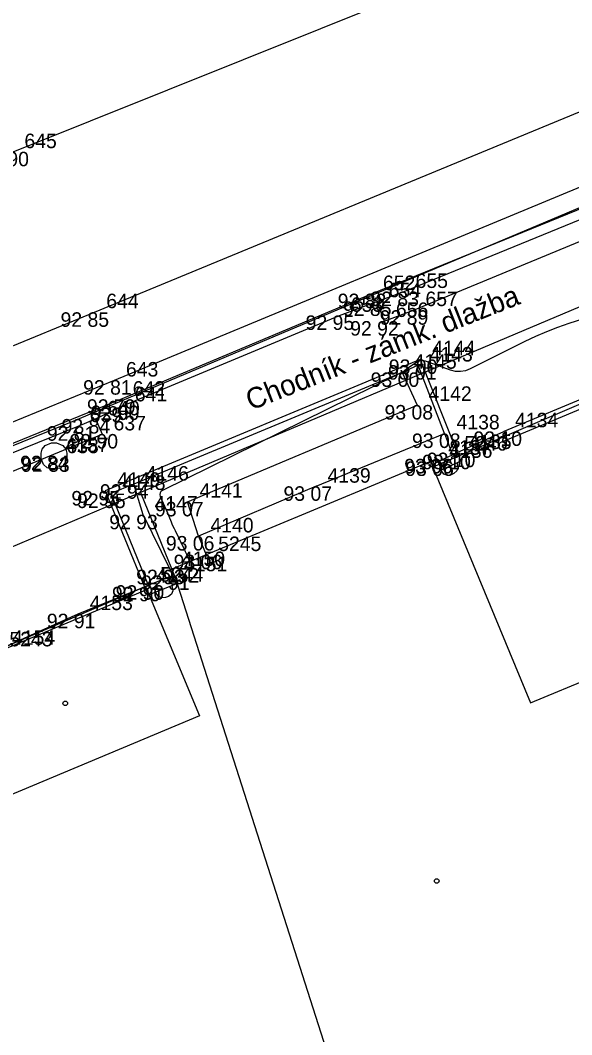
# Model space of a CAD drawing. Extents: x -711081 to -709338, y -1025122 to -1024092.
# Drawn here: x -709945.17 to -709934.53, y -1024611.19 to -1024591.6 of the extents above; entities that cross this region are included whole.
import ezdxf

# ---------------------------------------------------------------- set-up
doc = ezdxf.new("R2010")
doc.units = 0
for name, color, linetype in [('Ex_Major Contours', 7, 'Continuous'), ('Z_body', 7, 'Continuous'), ('Z_body_cisla', 7, 'Continuous'), ('Z_body_vysky_redukovane', 7, 'Continuous'), ('Z_budova', 7, 'Continuous'), ('Z_chodnik', 7, 'Continuous'), ('Z_katastr_hranice', 7, 'Continuous'), ('Z_katastr_vnitrni_kresba', 7, 'Continuous'), ('Z_katastr_znacky_budov', 7, 'Continuous'), ('Z_komunikace', 7, 'Continuous'), ('Z_komunikace_osa', 7, 'Continuous'), ('Z_obruba', 7, 'Continuous'), ('Z_ploty', 7, 'Continuous'), ('Z_ploty_znacky', 7, 'Continuous'), ('Z_popisy', 7, 'Continuous'), ('Z_rozhranni', 7, 'Continuous'), ('Z_site_kanalizace_znaky', 7, 'Continuous'), ('Z_vdz12_plna', 7, 'Continuous'), ('Z_vdz25_plna', 7, 'Continuous'), ('Z_vstupy', 7, 'Continuous'), ('Z_zelen_obvod', 7, 'Continuous')]:
    doc.layers.add(name, color=color, linetype=linetype)

# ---------------------------------------------------------------- blocks, each defined once
blk = doc.blocks.new('POINT_DISPLAY')
blk.add_line((0, 0), (0, 0))
blk = doc.blocks.new('Z216')
for p, q in [((-0.17, 0), (-0.15, 0.1)), ((-0.15, 0.1), (-0.1, 0.15)), ((-0.1, 0.15), (-0.03, 0.17)), ((-0.03, 0.17), (0.03, 0.17)), ((0.03, 0.17), (0.1, 0.15)), ((0.1, 0.15), (0.15, 0.1)), ((0.15, 0.1), (0.17, 0))]:
    blk.add_line(p, q)
blk = doc.blocks.new('Z620')
for p, q in [((-0.23, 0.13), (-0.17, 0.2)), ((-0.17, 0.2), (-0.05, 0.25)), ((-0.05, 0.25), (0.05, 0.25)), ((0.05, 0.25), (0.17, 0.2)), ((0.17, 0.2), (0.23, 0.13)), ((-0.25, 0.05), (-0.23, 0.13)), ((-0.25, -0.05), (-0.25, 0.05)), ((0.23, 0.13), (0.25, 0.05)), ((0.25, 0.05), (0.25, -0.05)), ((-0.2, -0.17), (-0.25, -0.05)), ((-0.13, -0.23), (-0.2, -0.17)), ((0.2, -0.17), (0.13, -0.23)), ((0.25, -0.05), (0.2, -0.17)), ((-0.05, -0.25), (-0.13, -0.23)), ((0.05, -0.25), (-0.05, -0.25)), ((0.13, -0.23), (0.05, -0.25))]:
    blk.add_line(p, q)

msp = doc.modelspace()

# ---------------------------------------------------------------- linework, layer by layer
at = {"layer": 'Ex_Major Contours'}
msp.add_lwpolyline([(-709932.267, -1024596.722), (-709934.582, -1024597.457), (-709934.8, -1024597.531), (-709935.014, -1024597.614), (-709935.225, -1024597.705), (-709935.433, -1024597.804), (-709936.484, -1024598.333), (-709936.577, -1024598.369), (-709936.671, -1024598.385), (-709936.767, -1024598.381), (-709936.864, -1024598.357), (-709937.349, -1024598.186), (-709937.398, -1024598.174), (-709937.447, -1024598.175), (-709937.493, -1024598.187), (-709937.538, -1024598.213), (-709937.713, -1024598.338), (-709937.757, -1024598.368), (-709937.802, -1024598.396), (-709937.849, -1024598.423), (-709937.896, -1024598.448), (-709942.425, -1024600.68), (-709942.456, -1024600.701), (-709942.473, -1024600.727), (-709942.477, -1024600.758), (-709942.468, -1024600.794), (-709942.386, -1024600.986), (-709942.337, -1024601.102), (-709942.26, -1024601.284), (-709942.242, -1024601.327), (-709942.223, -1024601.37), (-709942.203, -1024601.413), (-709942.183, -1024601.455), (-709942.007, -1024601.813), (-709941.996, -1024601.837), (-709941.985, -1024601.86), (-709941.974, -1024601.884), (-709941.964, -1024601.908), (-709941.903, -1024602.054)], dxfattribs=at)
at = {"layer": 'Z_budova'}
for p, q in [((-709937.13, -1024600.07), (-709941.58, -1024601.92)), ((-709937.11, -1024600.12), (-709937.13, -1024600.07)), ((-709937.11, -1024600.12), (-709937.04, -1024600.28)), ((-709941.58, -1024601.92), (-709942.28, -1024602.21)), ((-709942.28, -1024602.21), (-709942.23, -1024602.32)), ((-709942.23, -1024602.32), (-709942.16, -1024602.48))]:
    msp.add_line(p, q, dxfattribs=at)
at = {"layer": 'Z_chodnik'}
for p, q in [((-709937.45, -1024598.15), (-709943.53, -1024600.69)), ((-709937.45, -1024598.15), (-709936.74, -1024599.95)), ((-709943.53, -1024600.69), (-709942.77, -1024602.54))]:
    msp.add_line(p, q, dxfattribs=at)
at = {"layer": 'Z_katastr_hranice'}
for p, q in [((-709944.15, -1024599.34), (-709919.89, -1024589.11)), ((-709929.44, -1024595.05), (-709942.85, -1024600.72)), ((-709964.53, -1024607.66), (-709944.15, -1024599.34)), ((-709942.85, -1024600.72), (-709963.66, -1024609.54)), ((-709942.85, -1024600.72), (-709942.18, -1024602.36)), ((-709942.18, -1024602.36), (-709939.06, -1024612.12))]:
    msp.add_line(p, q, dxfattribs=at)
at = {"layer": 'Z_katastr_vnitrni_kresba'}
for p, q in [((-709932.77, -1024598.33), (-709937.21, -1024600.23)), ((-709937.21, -1024600.23), (-709935.32, -1024604.78)), ((-709947.06, -1024604.4), (-709942.73, -1024602.59)), ((-709942.73, -1024602.59), (-709941.71, -1024605.03)), ((-709935.32, -1024604.78), (-709933.8, -1024604.15)), ((-709941.71, -1024605.03), (-709946.03, -1024606.84))]:
    msp.add_line(p, q, dxfattribs=at)
at = {"layer": 'Z_katastr_znacky_budov'}
for centre in [(-709944.302, -1024604.79), (-709937.132, -1024608.22)]:
    msp.add_circle(centre, 0.0437, dxfattribs=at)
at = {"layer": 'Z_komunikace'}
for p, q in [((-709938.39, -1024596.88), (-709929.86, -1024593.41)), ((-709943.23, -1024598.92), (-709938.39, -1024596.88)), ((-709954.98, -1024603.71), (-709943.23, -1024598.92))]:
    msp.add_line(p, q, dxfattribs=at)
at = {"layer": 'Z_komunikace_osa'}
msp.add_line((-709945.31, -1024594.14), (-709931.75, -1024588.7), dxfattribs=at)
at = {"layer": 'Z_obruba'}
for p, q in [((-709937.76, -1024596.84), (-709930.72, -1024593.95)), ((-709938.29, -1024597.03), (-709937.76, -1024596.84)), ((-709939.01, -1024597.3), (-709938.29, -1024597.03)), ((-709943.18, -1024599.04), (-709939.01, -1024597.3)), ((-709937.49, -1024598.26), (-709937.8, -1024598.4)), ((-709936.98, -1024599.58), (-709937.49, -1024598.26)), ((-709937.8, -1024598.4), (-709942.98, -1024600.56)), ((-709943.72, -1024599.3), (-709943.18, -1024599.04)), ((-709946.82, -1024600.56), (-709944.05, -1024599.44)), ((-709944.05, -1024599.44), (-709943.72, -1024599.3)), ((-709936.98, -1024599.58), (-709936.83, -1024599.99)), ((-709942.98, -1024600.56), (-709943.42, -1024600.74)), ((-709943.42, -1024600.74), (-709942.7, -1024602.51))]:
    msp.add_line(p, q, dxfattribs=at)
at = {"layer": 'Z_ploty'}
for p, q in [((-709932.23, -1024598.03), (-709935.84, -1024599.54)), ((-709932.16, -1024598.19), (-709935.77, -1024599.7)), ((-709935.84, -1024599.54), (-709935.77, -1024599.7)), ((-709937.11, -1024600.12), (-709936.83, -1024599.99)), ((-709936.83, -1024599.99), (-709936.74, -1024599.95)), ((-709936.74, -1024599.95), (-709936.67, -1024600.11)), ((-709937.04, -1024600.28), (-709936.76, -1024600.15)), ((-709936.76, -1024600.15), (-709936.67, -1024600.11)), ((-709942.7, -1024602.51), (-709942.23, -1024602.32)), ((-709942.77, -1024602.54), (-709942.7, -1024602.51)), ((-709942.77, -1024602.54), (-709942.7, -1024602.7)), ((-709942.63, -1024602.67), (-709942.16, -1024602.48)), ((-709942.7, -1024602.7), (-709942.63, -1024602.67))]:
    msp.add_line(p, q, dxfattribs=at)
at = {"layer": 'Z_rozhranni'}
for p, q in [((-709937.58, -1024597.2), (-709930.77, -1024594.38)), ((-709938.29, -1024597.03), (-709938.15, -1024597.41)), ((-709938.15, -1024597.41), (-709937.58, -1024597.2)), ((-709943.72, -1024599.3), (-709943.59, -1024599.59)), ((-709946.59, -1024600.84), (-709943.59, -1024599.59)), ((-709939.46, -1024600.6), (-709936.98, -1024599.58)), ((-709939.46, -1024600.6), (-709941.73, -1024601.56)), ((-709941.73, -1024601.56), (-709941.58, -1024601.92)), ((-709944.05, -1024603.06), (-709942.77, -1024602.54)), ((-709945.55, -1024603.74), (-709944.05, -1024603.06))]:
    msp.add_line(p, q, dxfattribs=at)
at = {"layer": 'Z_vdz12_plna'}
for p, q in [((-709943.35, -1024598.55), (-709930.02, -1024593.01)), ((-709955.07, -1024603.35), (-709943.35, -1024598.55))]:
    msp.add_line(p, q, dxfattribs=at)
at = {"layer": 'Z_vdz25_plna'}
for p, q in [((-709943.74, -1024597.24), (-709930.63, -1024591.82)), ((-709955.57, -1024602.11), (-709943.74, -1024597.24))]:
    msp.add_line(p, q, dxfattribs=at)
at = {"layer": 'Z_vstupy'}
for p, q in [((-709936.74, -1024599.95), (-709935.84, -1024599.54)), ((-709945.55, -1024603.74), (-709942.77, -1024602.54))]:
    msp.add_line(p, q, dxfattribs=at)
at = {"layer": 'Z_zelen_obvod'}
for p, q in [((-709937.8, -1024598.4), (-709937.51, -1024599.03)), ((-709941.94, -1024600.9), (-709937.51, -1024599.03)), ((-709942.8, -1024601.15), (-709942.98, -1024600.56)), ((-709941.73, -1024601.56), (-709941.94, -1024600.9)), ((-709942.8, -1024601.15), (-709942.28, -1024602.21))]:
    msp.add_line(p, q, dxfattribs=at)

# ---------------------------------------------------------------- block references
at = {"layer": 'Z_body'}
for p in [(-709938.39, -1024596.88), (-709937.76, -1024596.84), (-709938.29, -1024597.03), (-709943.74, -1024597.24), (-709939.01, -1024597.3), (-709937.58, -1024597.2), (-709938.15, -1024597.41), (-709937.49, -1024598.26), (-709937.45, -1024598.15), (-709937.8, -1024598.4), (-709943.35, -1024598.55), (-709943.23, -1024598.92), (-709943.18, -1024599.04), (-709937.51, -1024599.03), (-709944.05, -1024599.44), (-709943.72, -1024599.3), (-709943.59, -1024599.59), (-709936.98, -1024599.58), (-709935.84, -1024599.54), (-709944.52, -1024600.01), (-709944.5, -1024600.04), (-709936.83, -1024599.99), (-709936.74, -1024599.95), (-709937.13, -1024600.07), (-709937.11, -1024600.12), (-709942.98, -1024600.56), (-709939.46, -1024600.6), (-709943.53, -1024600.69), (-709943.42, -1024600.74), (-709941.94, -1024600.9), (-709942.8, -1024601.15), (-709941.73, -1024601.56), (-709941.58, -1024601.92), (-709942.28, -1024602.21), (-709942.23, -1024602.32), (-709942.77, -1024602.54), (-709942.7, -1024602.51), (-709944.05, -1024603.06)]:
    msp.add_blockref('POINT_DISPLAY', p, dxfattribs=at)
at = {"layer": 'Z_ploty_znacky'}
for p, rotation in [((-709936.9, -1024600.21), -155.1), ((-709942.4, -1024602.58), -158.00000000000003)]:
    msp.add_blockref('Z216', p, dxfattribs=dict(at, rotation=rotation))
at = {"layer": 'Z_site_kanalizace_znaky'}
msp.add_blockref('Z620', (-709944.52, -1024600.01), dxfattribs=at)

# ---------------------------------------------------------------- texts
at = {"layer": 'Z_body_cisla'}
for s, p in [('645', (-709945.09, -1024594.07)), ('652', (-709938.17, -1024596.81)), ('655', (-709937.54, -1024596.77)), ('654', (-709938.06, -1024596.95)), ('644', (-709943.51, -1024597.16)), ('657', (-709937.35, -1024597.12)), ('653', (-709938.79, -1024597.23)), ('656', (-709937.92, -1024597.33)), ('4144', (-709937.22, -1024598.07)), ('4145', (-709937.58, -1024598.33)), ('4143', (-709937.27, -1024598.19)), ('643', (-709943.13, -1024598.48)), ('642', (-709943, -1024598.85)), ('641', (-709942.96, -1024598.96)), ('4142', (-709937.29, -1024598.95)), ('640', (-709943.49, -1024599.23)), ('639', (-709943.83, -1024599.36)), ('637', (-709943.37, -1024599.52)), ('4138', (-709936.75, -1024599.5)), ('4134', (-709935.62, -1024599.46)), ('4157', (-709944.3, -1024599.94)), ('5246', (-709936.6, -1024599.91)), ('4135', (-709936.52, -1024599.88)), ('638', (-709944.28, -1024599.96)), ('4137', (-709936.91, -1024599.99)), ('4136', (-709936.89, -1024600.05)), ('4146', (-709942.75, -1024600.49)), ('4139', (-709939.24, -1024600.53)), ('4149', (-709943.3, -1024600.61)), ('4148', (-709943.2, -1024600.67)), ('4141', (-709941.71, -1024600.82)), ('4147', (-709942.58, -1024601.07)), ('4140', (-709941.5, -1024601.49)), ('5245', (-709941.35, -1024601.85)), ('4150', (-709942.05, -1024602.14)), ('4151', (-709942.01, -1024602.24)), ('4152', (-709942.55, -1024602.46)), ('5244', (-709942.47, -1024602.44)), ('4153', (-709943.83, -1024602.99)), ('4154', (-709945.33, -1024603.66)), ('5243', (-709945.38, -1024603.69))]:
    msp.add_text(s, height=0.28, dxfattribs=at).set_placement(p)
at = {"layer": 'Z_body_vysky_redukovane'}
for s, p in [('92 90', (-709945.94, -1024594.42)), ('92 82', (-709939.043, -1024597.16)), ('92 83', (-709938.413, -1024597.12)), ('92 85', (-709938.943, -1024597.31)), ('92 85', (-709944.393, -1024597.52)), ('92 95', (-709939.663, -1024597.58)), ('92 89', (-709938.233, -1024597.48)), ('92 92', (-709938.803, -1024597.69)), ('93 01', (-709938.073, -1024598.54)), ('93 00', (-709938.057, -1024598.43)), ('93 00', (-709938.407, -1024598.68)), ('92 81', (-709943.957, -1024598.83)), ('92 79', (-709943.883, -1024599.2)), ('92 90', (-709943.81, -1024599.32)), ('93 08', (-709938.14, -1024599.31)), ('92 81', (-709944.657, -1024599.72)), ('92 84', (-709944.373, -1024599.58)), ('92 90', (-709944.22, -1024599.87)), ('93 08', (-709937.61, -1024599.86)), ('93 10', (-709936.423, -1024599.82)), ('92 84', (-709945.173, -1024600.29)), ('92 83', (-709945.153, -1024600.32)), ('93 10', (-709937.413, -1024600.27)), ('93 10', (-709937.323, -1024600.23)), ('93 06', (-709937.76, -1024600.35)), ('93 06', (-709937.74, -1024600.4)), ('92 94', (-709943.633, -1024600.84)), ('93 07', (-709940.09, -1024600.88)), ('92 95', (-709944.183, -1024600.97)), ('92 95', (-709944.073, -1024601.02)), ('93 07', (-709942.57, -1024601.18)), ('92 93', (-709943.453, -1024601.43)), ('93 06', (-709942.36, -1024601.84)), ('93 06', (-709942.21, -1024602.2)), ('92 93', (-709942.933, -1024602.49)), ('92 91', (-709942.837, -1024602.6)), ('92 90', (-709943.4, -1024602.82)), ('92 90', (-709943.33, -1024602.79)), ('92 91', (-709944.657, -1024603.34))]:
    msp.add_text(s, height=0.28, dxfattribs=at).set_placement(p)
at = {"layer": 'Z_popisy'}
msp.add_text('Chodník - zámk. dlažba', height=0.4, rotation=21.6, dxfattribs=at).set_placement((-709940.72, -1024599.14))

doc.saveas('drawing.dxf')
